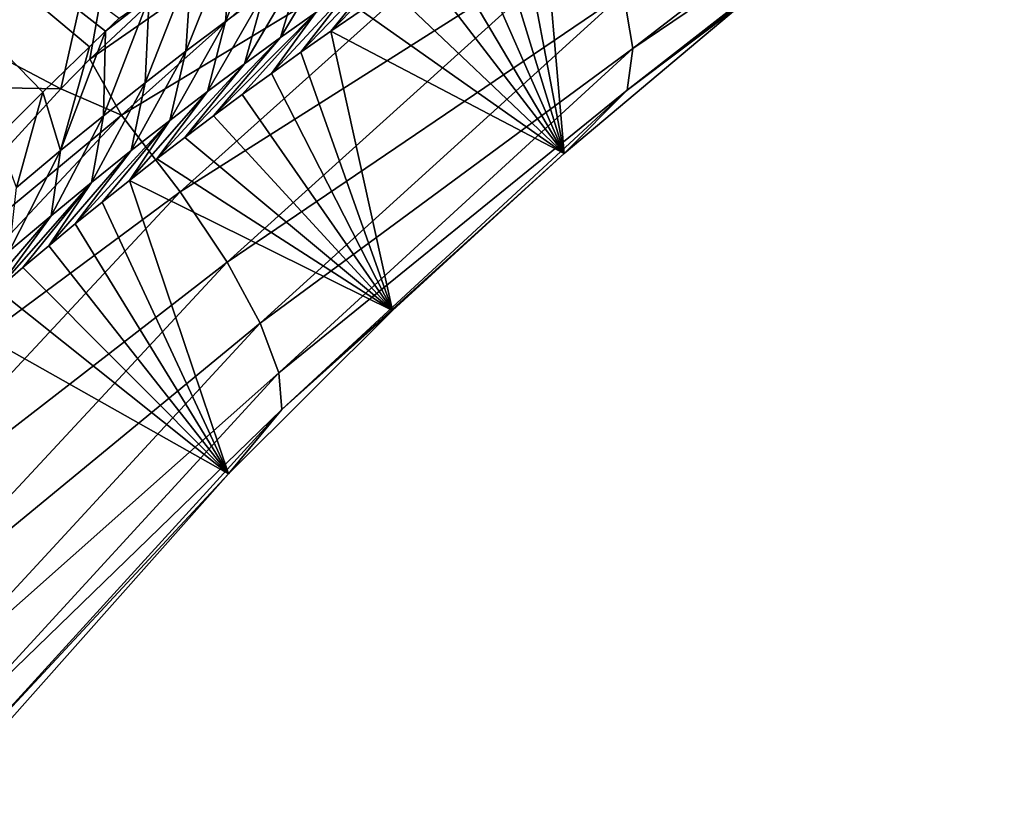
# Model space of a CAD drawing. Header units: metres. Extents: x -101 to 101, y -261 to 23.
# Tile 256 of 287: x 96.05 to 99.31, y -7.64 to -5. Entities that reach past the tile are written whole.
import ezdxf

# ---------------------------------------------------------------- set-up
doc = ezdxf.new("R2010")
doc.units = ezdxf.units.M
doc.layers.add('solid_505151_K2442K1000C34', color=7, linetype='CONTINUOUS')

msp = doc.modelspace()

# ---------------------------------------------------------------- linework, layer by layer
at = {"layer": 'solid_505151_K2442K1000C34'}
for points in [[(96.185204, -5.230141, 104.163315), (92.850807, -3.475471, 105.622948), (92.397949, -5.165557, 105.622948)], [(96.185204, -5.230141, 104.163315), (96.571373, -3.513651, 104.159546), (92.850807, -3.475471, 105.622948)], [(96.281143, -5.132669, 104.132904), (96.571373, -3.513651, 104.159546), (96.185204, -5.230141, 104.163315)], [(96.281143, -5.132669, 104.132904), (97.452148, -4.036192, 103.718544), (96.571373, -3.513651, 104.159546)], [(96.125214, -5.241626, 72.176689), (95.975327, -5.391304, 71.808495), (94.654648, -3.730875, 66.448959)], [(96.279686, -5.091008, 72.570076), (96.125214, -5.241626, 72.176689), (94.654648, -3.730875, 66.448959)], [(96.333267, -5.039479, 72.709702), (96.279686, -5.091008, 72.570076), (94.654648, -3.730875, 66.448959)], [(96.378929, -4.995924, 72.83004), (96.333267, -5.039479, 72.709702), (94.654648, -3.730875, 66.448959)], [(97.687836, -4.154113, 103.579193), (97.452148, -4.036192, 103.718544), (96.281143, -5.132669, 104.132904)], [(97.687836, -4.154113, 103.579193), (96.281143, -5.132669, 104.132904), (96.385765, -5.317844, 104.052986)], [(97.687836, -4.154113, 103.579193), (96.385765, -5.317844, 104.052986), (97.850883, -4.432848, 103.385033)], [(98.051125, -4.912995, 102.84446), (98.08123, -5.097358, 102.517227), (99.313492, -4.147243, 101.948494)], [(99.313492, -4.147243, 101.948494), (98.08123, -5.097358, 102.517227), (99.265518, -4.296657, 101.605927)], [(99.265518, -4.296657, 101.605927), (98.06266, -5.235391, 102.167122), (99.071259, -4.466169, 101.304779)], [(98.08123, -5.097358, 102.517227), (98.06266, -5.235391, 102.167122), (99.265518, -4.296657, 101.605927)], [(96.385765, -5.317844, 104.052986), (96.580818, -5.572451, 103.855232), (97.850883, -4.432848, 103.385033)], [(97.850883, -4.432848, 103.385033), (96.580818, -5.572451, 103.855232), (97.973427, -4.68884, 103.137192)], [(98.06266, -5.235391, 102.167122), (98.449867, -4.944826, 101.603706), (99.071259, -4.466169, 101.304779)], [(97.854355, -5.445227, 101.867699), (97.699959, -4.635326, 79.79052), (97.779968, -4.586805, 80.149391)], [(98.449867, -4.944826, 101.603706), (97.854355, -5.445227, 101.867699), (97.779968, -4.586805, 80.149391)], [(96.73111, -5.006908, 74.298058), (96.755814, -4.717521, 73.935425), (96.889511, -4.620675, 74.346924)], [(96.859673, -4.912279, 74.709251), (96.73111, -5.006908, 74.298058), (96.889511, -4.620675, 74.346924)], [(97.854355, -5.445227, 101.867699), (97.620407, -4.684434, 79.4412), (97.699959, -4.635326, 79.79052)], [(96.580818, -5.572451, 103.855232), (96.736221, -5.805098, 103.602844), (97.973427, -4.68884, 103.137192)], [(97.973427, -4.68884, 103.137192), (96.736221, -5.805098, 103.602844), (98.051125, -4.912995, 102.84446)], [(97.854355, -5.445227, 101.867699), (97.541374, -4.734052, 79.100838), (97.620407, -4.684434, 79.4412)], [(96.599457, -5.106174, 73.888611), (96.618759, -4.819259, 73.525459), (96.755814, -4.717521, 73.935425)], [(96.73111, -5.006908, 74.298058), (96.599457, -5.106174, 73.888611), (96.755814, -4.717521, 73.935425)], [(97.854355, -5.445227, 101.867699), (97.462936, -4.784101, 78.768799), (97.541374, -4.734052, 79.100838)], [(96.913811, -5.06073, 75.60717), (96.985283, -4.82199, 75.122063), (97.108078, -4.735747, 75.536346)], [(97.031036, -4.977051, 76.019859), (96.913811, -5.06073, 75.60717), (97.108078, -4.735747, 75.536346)], [(97.368263, -4.746558, 77.266251), (97.180779, -4.970745, 77.618851), (97.080299, -5.039817, 77.226883)], [(97.368263, -4.746558, 77.266251), (97.080299, -5.039817, 77.226883), (97.258186, -4.820148, 76.849503)], [(97.854355, -5.445227, 101.867699), (97.385147, -4.834496, 78.444458), (97.462936, -4.784101, 78.768799)], [(96.464561, -5.210416, 73.481079), (96.478134, -4.926318, 73.117218), (96.618759, -4.819259, 73.525459)], [(96.599457, -5.106174, 73.888611), (96.464561, -5.210416, 73.481079), (96.618759, -4.819259, 73.525459)], [(96.794037, -5.148159, 75.196037), (96.859673, -4.912279, 74.709251), (96.985283, -4.82199, 75.122063)], [(96.913811, -5.06073, 75.60717), (96.794037, -5.148159, 75.196037), (96.985283, -4.82199, 75.122063)], [(97.258186, -4.820148, 76.849503), (97.080299, -5.039817, 77.226883), (96.981087, -5.109326, 76.847137)], [(97.258186, -4.820148, 76.849503), (96.981087, -5.109326, 76.847137), (97.145805, -4.896918, 76.434006)], [(97.854355, -5.445227, 101.867699), (97.282425, -4.902257, 78.0243), (97.385147, -4.834496, 78.444458)], [(97.145805, -4.896918, 76.434006), (96.981087, -5.109326, 76.847137), (96.883102, -5.179317, 76.480209)], [(97.145805, -4.896918, 76.434006), (96.883102, -5.179317, 76.480209), (97.031036, -4.977051, 76.019859)], [(96.326195, -5.320085, 73.075684), (96.333267, -5.039479, 72.709702), (96.478134, -4.926318, 73.117218)], [(96.464561, -5.210416, 73.481079), (96.326195, -5.320085, 73.075684), (96.478134, -4.926318, 73.117218)], [(96.478134, -4.926318, 73.117218), (96.333267, -5.039479, 72.709702), (96.378929, -4.995924, 72.83004)], [(96.6716, -5.239606, 74.786636), (96.73111, -5.006908, 74.298058), (96.859673, -4.912279, 74.709251)], [(96.794037, -5.148159, 75.196037), (96.6716, -5.239606, 74.786636), (96.859673, -4.912279, 74.709251)], [(96.736221, -5.805098, 103.602844), (96.846466, -6.007524, 103.304779), (98.051125, -4.912995, 102.84446)], [(98.051125, -4.912995, 102.84446), (96.846466, -6.007524, 103.304779), (98.08123, -5.097358, 102.517227)], [(97.854355, -5.445227, 101.867699), (97.180779, -4.970745, 77.618851), (97.282425, -4.902257, 78.0243)], [(98.06266, -5.235391, 102.167122), (97.854355, -5.445227, 101.867699), (98.449867, -4.944826, 101.603706)], [(97.031036, -4.977051, 76.019859), (96.786331, -5.249788, 76.126106), (96.690834, -5.320626, 75.783745)], [(97.031036, -4.977051, 76.019859), (96.690834, -5.320626, 75.783745), (96.913811, -5.06073, 75.60717)], [(97.031036, -4.977051, 76.019859), (96.883102, -5.179317, 76.480209), (96.786331, -5.249788, 76.126106)], [(97.854355, -5.445227, 101.867699), (97.080299, -5.039817, 77.226883), (97.180779, -4.970745, 77.618851)], [(96.546387, -5.335348, 74.37912), (96.599457, -5.106174, 73.888611), (96.73111, -5.006908, 74.298058)], [(96.6716, -5.239606, 74.786636), (96.546387, -5.335348, 74.37912), (96.73111, -5.006908, 74.298058)], [(96.184135, -5.435653, 72.672684), (96.279686, -5.091008, 72.570076), (96.333267, -5.039479, 72.709702)], [(96.326195, -5.320085, 73.075684), (96.184135, -5.435653, 72.672684), (96.333267, -5.039479, 72.709702)], [(97.284752, -5.966224, 102.0979), (96.981087, -5.109326, 76.847137), (97.080299, -5.039817, 77.226883)], [(97.854355, -5.445227, 101.867699), (97.284752, -5.966224, 102.0979), (97.080299, -5.039817, 77.226883)], [(96.184135, -5.435653, 72.672684), (96.125214, -5.241626, 72.176689), (96.279686, -5.091008, 72.570076)], [(96.913811, -5.06073, 75.60717), (96.690834, -5.320626, 75.783745), (96.596664, -5.391728, 75.452202)], [(96.913811, -5.06073, 75.60717), (96.596664, -5.391728, 75.452202), (96.794037, -5.148159, 75.196037)], [(96.418266, -5.435666, 73.973663), (96.464561, -5.210416, 73.481079), (96.599457, -5.106174, 73.888611)], [(96.546387, -5.335348, 74.37912), (96.418266, -5.435666, 73.973663), (96.599457, -5.106174, 73.888611)], [(96.846466, -6.007524, 103.304779), (96.907639, -6.172541, 102.971611), (98.08123, -5.097358, 102.517227)], [(97.284752, -5.966224, 102.0979), (96.883102, -5.179317, 76.480209), (96.981087, -5.109326, 76.847137)], [(98.08123, -5.097358, 102.517227), (96.907639, -6.172541, 102.971611), (98.06266, -5.235391, 102.167122)], [(96.385765, -5.317844, 104.052986), (96.281143, -5.132669, 104.132904), (96.185204, -5.230141, 104.163315)], [(96.794037, -5.148159, 75.196037), (96.596664, -5.391728, 75.452202), (96.503769, -5.463156, 75.132317)], [(96.794037, -5.148159, 75.196037), (96.503769, -5.463156, 75.132317), (96.6716, -5.239606, 74.786636)], [(95.219505, -6.28622, 104.435432), (96.185204, -5.230141, 104.163315), (92.397949, -5.165557, 105.622948)], [(97.284752, -5.966224, 102.0979), (96.786331, -5.249788, 76.126106), (96.883102, -5.179317, 76.480209)], [(96.287109, -5.540892, 73.570473), (96.326195, -5.320085, 73.075684), (96.464561, -5.210416, 73.481079)], [(96.418266, -5.435666, 73.973663), (96.287109, -5.540892, 73.570473), (96.464561, -5.210416, 73.481079)], [(96.385765, -5.317844, 104.052986), (96.185204, -5.230141, 104.163315), (95.219505, -6.28622, 104.435432)], [(96.03817, -5.557612, 72.272316), (95.975327, -5.391304, 71.808495), (96.125214, -5.241626, 72.176689)], [(96.184135, -5.435653, 72.672684), (96.03817, -5.557612, 72.272316), (96.125214, -5.241626, 72.176689)], [(96.6716, -5.239606, 74.786636), (96.503769, -5.463156, 75.132317), (96.41217, -5.534866, 74.823647)], [(96.6716, -5.239606, 74.786636), (96.41217, -5.534866, 74.823647), (96.546387, -5.335348, 74.37912)], [(97.284752, -5.966224, 102.0979), (96.690834, -5.320626, 75.783745), (96.786331, -5.249788, 76.126106)], [(96.907639, -6.172541, 102.971611), (96.917564, -6.2943, 102.615166), (98.06266, -5.235391, 102.167122)], [(98.06266, -5.235391, 102.167122), (96.917564, -6.2943, 102.615166), (97.854355, -5.445227, 101.867699)], [(96.385765, -5.317844, 104.052986), (95.219505, -6.28622, 104.435432), (95.169731, -6.618393, 104.399246)], [(96.385765, -5.317844, 104.052986), (95.169731, -6.618393, 104.399246), (96.580818, -5.572451, 103.855232)], [(96.15271, -5.651455, 73.16983), (96.184135, -5.435653, 72.672684), (96.326195, -5.320085, 73.075684)], [(96.287109, -5.540892, 73.570473), (96.15271, -5.651455, 73.16983), (96.326195, -5.320085, 73.075684)], [(97.284752, -5.966224, 102.0979), (96.596664, -5.391728, 75.452202), (96.690834, -5.320626, 75.783745)], [(96.546387, -5.335348, 74.37912), (96.321892, -5.606768, 74.525253), (96.232948, -5.678801, 74.236588)], [(96.546387, -5.335348, 74.37912), (96.232948, -5.678801, 74.236588), (96.418266, -5.435666, 73.973663)], [(96.546387, -5.335348, 74.37912), (96.41217, -5.534866, 74.823647), (96.321892, -5.606768, 74.525253)], [(97.284752, -5.966224, 102.0979), (96.503769, -5.463156, 75.132317), (96.596664, -5.391728, 75.452202)], [(96.0149, -5.767789, 72.772026), (96.03817, -5.557612, 72.272316), (96.184135, -5.435653, 72.672684)], [(96.15271, -5.651455, 73.16983), (96.0149, -5.767789, 72.772026), (96.184135, -5.435653, 72.672684)], [(96.418266, -5.435666, 73.973663), (96.232948, -5.678801, 74.236588), (96.145317, -5.751012, 73.958427)], [(96.418266, -5.435666, 73.973663), (96.145317, -5.751012, 73.958427), (96.287109, -5.540892, 73.570473)], [(96.917564, -6.2943, 102.615166), (97.284752, -5.966224, 102.0979), (97.854355, -5.445227, 101.867699)], [(97.284752, -5.966224, 102.0979), (96.41217, -5.534866, 74.823647), (96.503769, -5.463156, 75.132317)], [(96.287109, -5.540892, 73.570473), (96.05899, -5.823345, 73.690109), (95.973991, -5.895729, 73.430824)], [(96.287109, -5.540892, 73.570473), (95.973991, -5.895729, 73.430824), (96.15271, -5.651455, 73.16983)], [(96.287109, -5.540892, 73.570473), (96.145317, -5.751012, 73.958427), (96.05899, -5.823345, 73.690109)], [(96.741051, -6.506778, 102.295319), (96.321892, -5.606768, 74.525253), (96.41217, -5.534866, 74.823647)], [(97.284752, -5.966224, 102.0979), (96.741051, -6.506778, 102.295319), (96.41217, -5.534866, 74.823647)], [(95.169731, -6.618393, 104.399246), (95.39463, -6.844683, 104.198776), (96.580818, -5.572451, 103.855232)], [(96.580818, -5.572451, 103.855232), (95.39463, -6.844683, 104.198776), (96.736221, -5.805098, 103.602844)], [(96.741051, -6.506778, 102.295319), (96.232948, -5.678801, 74.236588), (96.321892, -5.606768, 74.525253)], [(96.15271, -5.651455, 73.16983), (95.973991, -5.895729, 73.430824), (95.848969, -6.004367, 73.058784)], [(96.15271, -5.651455, 73.16983), (95.848969, -6.004367, 73.058784), (96.0149, -5.767789, 72.772026)], [(96.741051, -6.506778, 102.295319), (96.145317, -5.751012, 73.958427), (96.232948, -5.678801, 74.236588)], [(96.741051, -6.506778, 102.295319), (96.05899, -5.823345, 73.690109), (96.145317, -5.751012, 73.958427)], [(95.39463, -6.844683, 104.198776), (95.580681, -7.049398, 103.942947), (96.736221, -5.805098, 103.602844)], [(96.736221, -5.805098, 103.602844), (95.580681, -7.049398, 103.942947), (96.846466, -6.007524, 103.304779)], [(96.741051, -6.506778, 102.295319), (95.973991, -5.895729, 73.430824), (96.05899, -5.823345, 73.690109)], [(96.741051, -6.506778, 102.295319), (95.848969, -6.004367, 73.058784), (95.973991, -5.895729, 73.430824)], [(96.917564, -6.2943, 102.615166), (96.741051, -6.506778, 102.295319), (97.284752, -5.966224, 102.0979)], [(96.741051, -6.506778, 102.295319), (95.731331, -7.642953, 102.595222), (95.848969, -6.004367, 73.058784)], [(95.580681, -7.049398, 103.942947), (95.721291, -7.225269, 103.640831), (96.846466, -6.007524, 103.304779)], [(96.846466, -6.007524, 103.304779), (95.721291, -7.225269, 103.640831), (96.907639, -6.172541, 102.971611)], [(95.721291, -7.225269, 103.640831), (95.811462, -7.366055, 103.303154), (96.907639, -6.172541, 102.971611)], [(96.907639, -6.172541, 102.971611), (95.811462, -7.366055, 103.303154), (96.917564, -6.2943, 102.615166)], [(95.811462, -7.366055, 103.303154), (95.847992, -7.46676, 102.94191), (96.917564, -6.2943, 102.615166)], [(96.917564, -6.2943, 102.615166), (95.847992, -7.46676, 102.94191), (96.741051, -6.506778, 102.295319)], [(95.847992, -7.46676, 102.94191), (95.731331, -7.642953, 102.595222), (96.741051, -6.506778, 102.295319)]]:
    msp.add_3dface(points, dxfattribs=at)

doc.saveas('drawing.dxf')
